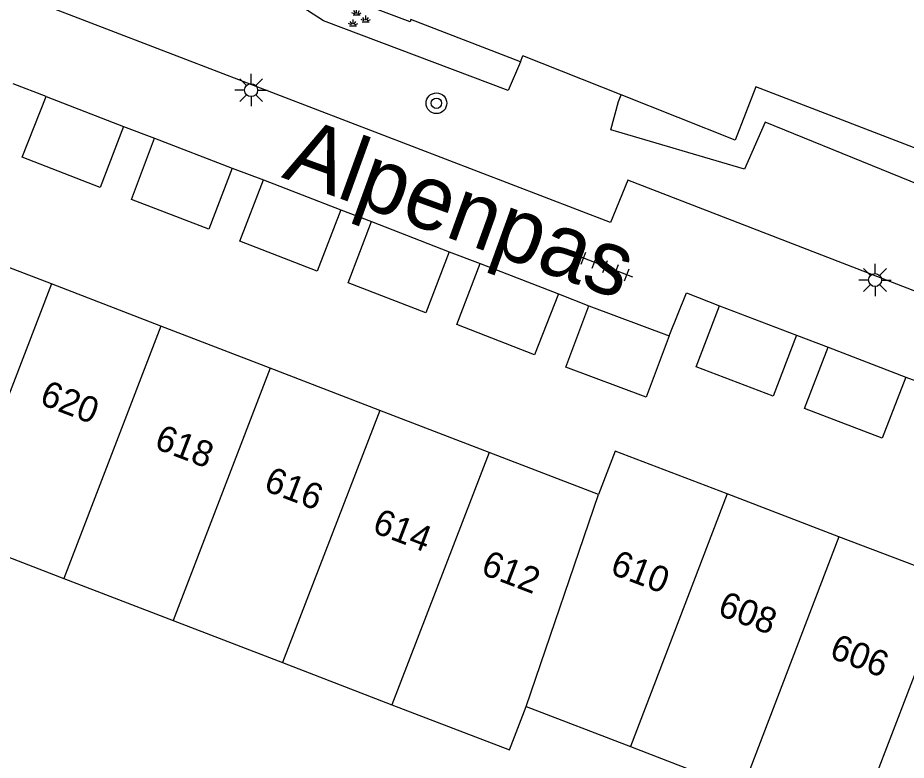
# Model space of a CAD drawing. Extents: x 132994 to 136000, y 393499 to 395512.
# Drawn here: x 134640.31 to 134674.66, y 394224.2 to 394252.9 of the extents above; entities that cross this region are included whole.
import ezdxf

# ---------------------------------------------------------------- set-up
doc = ezdxf.new("R2010")
doc.units = 0
for name, color, linetype in [('gg-afsc-erfafscheiding', 7, 'Continuous'), ('gg-afsc-muur', 7, 'Continuous'), ('gg-anno-huisnummerreeks BGT', 7, 'Continuous'), ('gg-anno-openbare ruimte label', 7, 'Continuous'), ('gg-bbg-bijgebouw', 7, 'Continuous'), ('gg-bbg-hoofdgebouw', 7, 'Continuous'), ('gg-bbg-tussenscheiding', 7, 'Continuous'), ('gg-knt-verharding', 7, 'Continuous'), ('gt-grn-groengrens', 7, 'Continuous'), ('gt-symb-boom', 7, 'Continuous'), ('gt-symb-groenvak', 7, 'Continuous'), ('gt-symb-lichtmast', 7, 'Continuous'), ('gt-symb-tegel verharding', 7, 'Continuous')]:
    doc.layers.add(name, color=color, linetype=linetype)

# ---------------------------------------------------------------- blocks, each defined once
blk = doc.blocks.new('gt0-LMAST')
at = {"layer": 'gt-symb-lichtmast'}
for p, q in [((-0.182, 0.173), (-0.447, 0.438)), ((-0.005, 0.246), (-0.005, 0.621)), ((0.172, 0.173), (0.437, 0.438)), ((-0.255, -0.004), (-0.63, -0.004)), ((-0.182, -0.181), (-0.447, -0.446)), ((-0.005, -0.254), (-0.005, -0.629)), ((0.437, -0.446), (0.172, -0.181)), ((0.245, -0.004), (0.62, -0.004))]:
    blk.add_line(p, q, dxfattribs=at)
blk.add_circle((-0.005, -0.004), 0.25, dxfattribs=at)
blk = doc.blocks.new('gt0-GRVAK')
at = {"layer": 'gt-symb-groenvak'}
for p, q in [((-0.047, 0.214), (-0.047, 0.393)), ((-0.11, 0.189), (-0.228, 0.24)), ((-0.182, 0.153), (0.088, 0.153)), ((-0.091, 0.211), (-0.156, 0.322)), ((-0.004, 0.211), (0.061, 0.322)), ((0.015, 0.189), (0.133, 0.24)), ((0.262, -0.052), (0.197, 0.059)), ((0.305, -0.049), (0.305, 0.13)), ((0.349, -0.052), (0.414, 0.059)), ((-0.245, -0.228), (-0.363, -0.177)), ((-0.318, -0.264), (-0.047, -0.264)), ((-0.226, -0.206), (-0.291, -0.095)), ((-0.183, -0.203), (-0.183, -0.024)), ((-0.139, -0.206), (-0.074, -0.095)), ((-0.12, -0.228), (-0.002, -0.177)), ((0.243, -0.074), (0.125, -0.023)), ((0.17, -0.11), (0.441, -0.11)), ((0.368, -0.074), (0.486, -0.023))]:
    blk.add_line(p, q, dxfattribs=at)
blk = doc.blocks.new('gt0-TEG1')
at = {"layer": 'gt-symb-tegel verharding'}
for p, q in [((-1.125, 0), (1.125, 0)), ((-0.9, -0.25), (-0.9, 0.25)), ((-0.45, -0.25), (-0.45, 0.25)), ((0, -0.25), (0, 0.25)), ((0.45, -0.25), (0.45, 0.25)), ((0.9, -0.25), (0.9, 0.25))]:
    blk.add_line(p, q, dxfattribs=at)
blk = doc.blocks.new('gt0-BOOM')
at = {"layer": 'gt-symb-boom'}
for radius in [0.4, 0.2]:
    blk.add_circle((0, 0), radius, dxfattribs=at)

msp = doc.modelspace()

# ---------------------------------------------------------------- linework, layer by layer
at = {"layer": 'gg-afsc-erfafscheiding'}
for p, q in [((134659.741, 394251.196), (134655.506, 394252.83)), ((134659.741, 394251.196), (134659.835, 394251.434)), ((134663.633, 394249.924), (134659.835, 394251.434))]:
    msp.add_line(p, q, dxfattribs=at)
msp.add_lwpolyline([(134683.214, 394244.702), (134668.844, 394250.23), (134668.05, 394248.168), (134663.633, 394249.924)], dxfattribs=at)
at = {"layer": 'gg-afsc-muur'}
msp.add_lwpolyline([(134655.506, 394252.83), (134655.477, 394252.744), (134651.155, 394254.381), (134651.351, 394254.904)], dxfattribs=at)
at = {"layer": 'gg-bbg-bijgebouw'}
for p, q in [((134641.4, 394249.86), (134644.4, 394248.7)), ((134645.6, 394248.24), (134648.6, 394247.09)), ((134649.81, 394246.63), (134652.8, 394245.47)), ((134653.99, 394245.02), (134656.99, 394243.85)), ((134658.19, 394243.4), (134661.21, 394242.23)), ((134662.39, 394241.77), (134665.49, 394240.61)), ((134667.44, 394241.77), (134670.42, 394240.63)), ((134671.64, 394240.17), (134674.64, 394239.01))]:
    msp.add_line(p, q, dxfattribs=at)
for points in [[(134644.4, 394248.7), (134643.49, 394246.34), (134640.48, 394247.51), (134641.4, 394249.86)], [(134648.6, 394247.09), (134647.7, 394244.73), (134644.7, 394245.88), (134645.6, 394248.24)], [(134652.8, 394245.47), (134651.89, 394243.11), (134648.89, 394244.27), (134649.81, 394246.63)], [(134656.99, 394243.85), (134656.08, 394241.49), (134653.08, 394242.66), (134653.99, 394245.02)], [(134661.21, 394242.23), (134660.29, 394239.87), (134657.28, 394241.04), (134658.19, 394243.4)], [(134665.49, 394240.61), (134664.6, 394238.24), (134661.5, 394239.4), (134662.39, 394241.77)], [(134670.42, 394240.63), (134669.52, 394238.27), (134666.54, 394239.41), (134667.44, 394241.77)], [(134674.64, 394239.01), (134673.73, 394236.65), (134670.73, 394237.8), (134671.64, 394240.17)]]:
    msp.add_lwpolyline(points, dxfattribs=at)
at = {"layer": 'gg-bbg-hoofdgebouw'}
for p, q in [((134641.61, 394242.612), (134637.707, 394244.114)), ((134645.84, 394240.983), (134641.61, 394242.612)), ((134650.071, 394239.355), (134645.84, 394240.983)), ((134654.301, 394237.726), (134650.071, 394239.355)), ((134658.531, 394236.098), (134654.301, 394237.726)), ((134662.76, 394234.47), (134658.531, 394236.098)), ((134672.06, 394232.84), (134667.735, 394234.495)), ((134637.853, 394232.853), (134642.084, 394231.226)), ((134676.385, 394231.185), (134672.06, 394232.84)), ((134642.084, 394231.226), (134646.315, 394229.6)), ((134646.315, 394229.6), (134650.546, 394227.973)), ((134650.546, 394227.973), (134654.776, 394226.347)), ((134659.96, 394226.28), (134663.998, 394224.729)), ((134663.998, 394224.729), (134668.321, 394223.07))]:
    msp.add_line(p, q, dxfattribs=at)
for points in [[(134667.735, 394234.495), (134663.41, 394236.15), (134662.76, 394234.47)], [(134654.776, 394226.347), (134659.32, 394224.6), (134659.96, 394226.28)]]:
    msp.add_lwpolyline(points, dxfattribs=at)
at = {"layer": 'gg-bbg-tussenscheiding'}
for p, q in [((134641.61, 394242.612), (134637.853, 394232.853)), ((134645.84, 394240.983), (134642.084, 394231.226)), ((134650.071, 394239.355), (134646.315, 394229.6)), ((134654.301, 394237.726), (134650.546, 394227.973)), ((134658.531, 394236.098), (134654.776, 394226.347)), ((134659.96, 394226.28), (134662.76, 394234.47)), ((134667.735, 394234.495), (134663.998, 394224.729)), ((134672.06, 394232.84), (134668.321, 394223.07)), ((134676.385, 394231.185), (134672.645, 394221.409))]:
    msp.add_line(p, q, dxfattribs=at)
at = {"layer": 'gg-knt-verharding'}
for p, q in [((134641.4, 394249.86), (134640.135, 394250.352)), ((134644.4, 394248.7), (134645.6, 394248.24)), ((134648.6, 394247.09), (134649.81, 394246.63)), ((134652.8, 394245.47), (134653.99, 394245.02)), ((134656.99, 394243.85), (134658.19, 394243.4)), ((134661.21, 394242.23), (134662.39, 394241.77)), ((134670.42, 394240.63), (134671.64, 394240.17)), ((134674.64, 394239.01), (134675.86, 394238.56))]:
    msp.add_line(p, q, dxfattribs=at)
for points in [[(134693.188, 394237.39), (134681.17, 394241.94), (134680.5, 394240.2), (134663.9, 394246.62), (134663.22, 394244.98), (134641.53, 394253.308)], [(134665.49, 394240.61), (134666.16, 394242.27), (134667.44, 394241.77)]]:
    msp.add_lwpolyline(points, dxfattribs=at)
at = {"layer": 'gt-grn-groengrens'}
for points in [[(134659.741, 394251.196), (134659.268, 394250.087), (134652.126, 394252.778), (134649.839, 394254.275), (134642.952, 394257.001)], [(134683.214, 394244.702), (134682.706, 394243.382), (134669.21, 394248.863), (134668.402, 394247.053), (134663.235, 394248.566), (134663.531, 394249.666), (134663.633, 394249.924)]]:
    msp.add_lwpolyline(points, dxfattribs=at)

# ---------------------------------------------------------------- block references
at = {"layer": 'gt-symb-boom'}
msp.add_blockref('gt0-BOOM', (134656.495, 394249.596), dxfattribs=at)
at = {"layer": 'gt-symb-groenvak'}
msp.add_blockref('gt0-GRVAK', (134653.457, 394252.855), dxfattribs=at)
at = {"layer": 'gt-symb-lichtmast'}
for p in [(134649.335, 394250.106), (134673.46, 394242.765)]:
    msp.add_blockref('gt0-LMAST', p, dxfattribs=at)
at = {"layer": 'gt-symb-tegel verharding', "rotation": -21.045740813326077}
msp.add_blockref('gt0-TEG1', (134663.023, 394243.288), dxfattribs=at)

# ---------------------------------------------------------------- texts
at = {"layer": 'gg-anno-huisnummerreeks BGT'}
for s, rotation, p in [('620', 339, (134641.108, 394237.982)), ('618', 339, (134645.543, 394236.274)), ('616', 339, (134649.773, 394234.646)), ('614', 339, (134653.97, 394233.03)), ('610', 339.1, (134663.167, 394231.424)), ('612', 339, (134658.169, 394231.414)), ('608', 339.1, (134667.322, 394229.834)), ('606', 339.1, (134671.647, 394228.179))]:
    msp.add_text(s, height=1, rotation=rotation, dxfattribs=at).set_placement(p)
at = {"layer": 'gg-anno-openbare ruimte label'}
msp.add_text('Alpenpas', height=2.5, rotation=340.1, dxfattribs=at).set_placement((134650.473, 394246.74))

doc.saveas('drawing.dxf')
